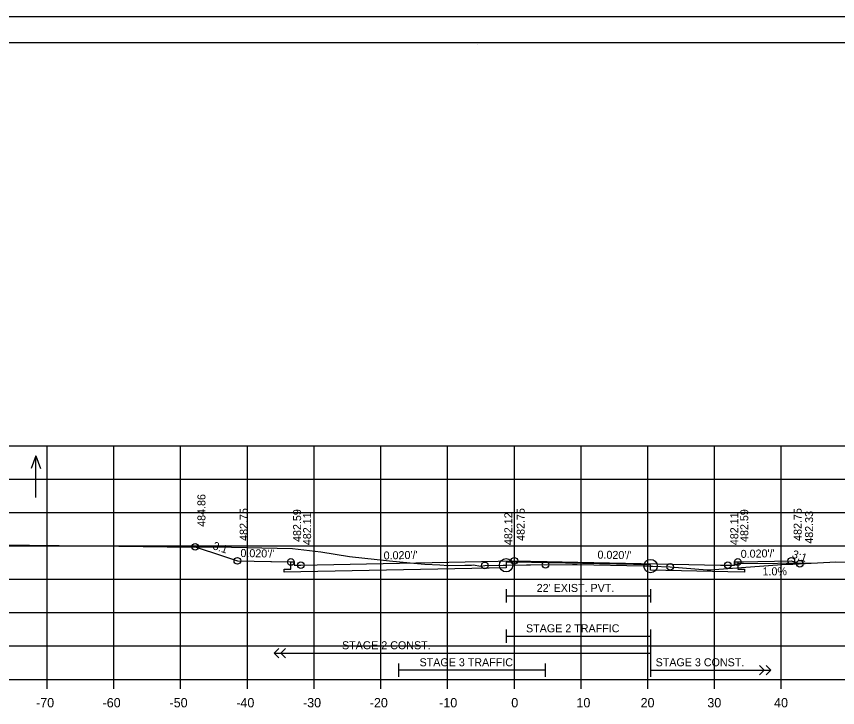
# Model space of a CAD drawing. Extents: x 1371057 to 1372761, y 380005 to 390517.
# Drawn here: x 1371486.3 to 1371609.3, y 380968.2 to 381071.8 of the extents above; entities that cross this region are included whole.
import ezdxf

# ---------------------------------------------------------------- set-up
doc = ezdxf.new("R2010")
doc.units = 0
for name, color, linetype in [('R_Alt Surface', 7, 'Continuous'), ('R_Axis', 7, 'Continuous'), ('R_Axis Annot', 7, 'Continuous'), ('R_Border', 7, 'Continuous'), ('R_Drive', 7, 'Continuous'), ('R_Exist Surface', 7, 'Continuous'), ('R_Fin Surface', 7, 'Continuous'), ('R_Grid', 7, 'Continuous'), ('R_No Plot', 7, 'Continuous'), ('R_Striping', 7, 'Continuous'), ('R_Water', 7, 'Continuous'), ('R_Water Annot', 7, 'Continuous'), ('R_Xsect Elev', 7, 'Continuous'), ('R_Xsect Slope', 7, 'Continuous')]:
    doc.layers.add(name, color=color, linetype=linetype)

msp = doc.modelspace()

# ---------------------------------------------------------------- linework, layer by layer
at = {"layer": 'R_Alt Surface'}
for points in [[(1371594.37, 380990), (1371594.37, 380988.92), (1371595.37, 380988.9), (1371595.37, 380988.47), (1371592.87, 380988.52), (1371581.28, 380988.75), (1371581.28, 380989.58), (1371560.87, 380989.99), (1371559.64, 380989.97), (1371559.64, 380989.14), (1371528.87, 380988.52), (1371526.37, 380988.47), (1371526.37, 380988.9), (1371527.37, 380988.92), (1371527.37, 380990)], [(1371594.37, 380990), (1371594.37, 380988.92), (1371595.37, 380988.9), (1371595.37, 380988.47), (1371592.87, 380988.52), (1371581.28, 380988.75), (1371581.28, 380989.58), (1371560.87, 380989.99), (1371559.64, 380989.97), (1371559.64, 380989.14), (1371528.87, 380988.52), (1371526.37, 380988.47), (1371526.37, 380988.9), (1371527.37, 380988.92), (1371527.37, 380990)], [(1371559.64, 380985.91), (1371559.64, 380983.91)], [(1371581.28, 380985.91), (1371581.28, 380983.91)], [(1371559.64, 380984.91), (1371581.28, 380984.91)]]:
    msp.add_lwpolyline(points, dxfattribs=at)
at = {"layer": 'R_Axis'}
for p, q in [((1371410.87, 380972.41), (1371710.87, 380972.41)), ((1371490.87, 380971.01), (1371490.87, 380972.41)), ((1371500.87, 380971.01), (1371500.87, 380972.41)), ((1371510.87, 380971.01), (1371510.87, 380972.41)), ((1371520.87, 380971.01), (1371520.87, 380972.41)), ((1371530.87, 380971.01), (1371530.87, 380972.41)), ((1371540.87, 380971.01), (1371540.87, 380972.41)), ((1371550.87, 380971.01), (1371550.87, 380972.41)), ((1371560.87, 380971.01), (1371560.87, 380972.41)), ((1371570.87, 380971.01), (1371570.87, 380972.41)), ((1371580.87, 380971.01), (1371580.87, 380972.41)), ((1371590.87, 380971.01), (1371590.87, 380972.41)), ((1371600.87, 380971.01), (1371600.87, 380972.41))]:
    msp.add_line(p, q, dxfattribs=at)
at = {"layer": 'R_Border'}
for p, q in [((1371402.87, 381067.87), (1371719.05, 381067.87)), ((1371555.39, 381067.61), (1371555.39, 381067.61)), ((1371555.39, 381067.61), (1371555.39, 381067.61))]:
    msp.add_line(p, q, dxfattribs=at)
at = {"layer": 'R_Drive'}
for p, q in [((1371593.87, 380989.5), (1371594.37, 380989.75)), ((1371594.37, 380989.75), (1371606.27, 380989.87))]:
    msp.add_line(p, q, dxfattribs=at)
at = {"layer": 'R_Exist Surface'}
msp.add_lwpolyline([(1371477.51, 380992.64), (1371488.23, 380992.51), (1371501.63, 380992.35), (1371508.83, 380992.29), (1371516.2, 380992.25), (1371527.65, 380992), (1371531.89, 380991.51), (1371536.15, 380990.8), (1371542.19, 380990.18), (1371545.28, 380989.87), (1371547.46, 380989.66), (1371549.73, 380989.56), (1371550.96, 380989.47), (1371553.44, 380989.52), (1371554.44, 380989.53), (1371554.76, 380989.55), (1371555.8, 380989.37), (1371556.46, 380989.49), (1371559.19, 380989.51), (1371559.64, 380989.51), (1371562.71, 380989.56), (1371563.29, 380989.57), (1371569.6, 380989.63), (1371570.08, 380989.64), (1371570.26, 380989.63), (1371570.28, 380989.63), (1371570.28, 380989.63), (1371580.22, 380989.42), (1371581.08, 380989.41), (1371581.09, 380989.41), (1371581.28, 380989.39), (1371581.59, 380989.38), (1371584.23, 380989.26), (1371589.76, 380988.82), (1371589.98, 380988.8), (1371590.33, 380988.84), (1371590.84, 380988.88), (1371600.93, 380989.64), (1371601.61, 380989.66), (1371602.59, 380989.68), (1371609.04, 380990.01), (1371611.43, 380989.97)], dxfattribs=at)
at = {"layer": 'R_Fin Surface'}
msp.add_lwpolyline([(1371513.04, 380992.27), (1371517.13, 380990.91), (1371519.37, 380990.16), (1371524.37, 380990.06), (1371524.51, 380990.06), (1371527.37, 380990), (1371527.77, 380990), (1371527.87, 380990), (1371527.88, 380989.5), (1371528.47, 380989.51), (1371528.87, 380989.52), (1371528.88, 380989.52), (1371560.87, 380990.16), (1371591.74, 380989.54), (1371592.87, 380989.52), (1371593.87, 380989.5), (1371593.87, 380989.73), (1371593.87, 380990), (1371594.2, 380990), (1371594.37, 380990), (1371595.21, 380990.02), (1371597.37, 380990.06), (1371597.37, 380990.06), (1371602.37, 380990.16), (1371602.84, 380990.01), (1371603.64, 380989.74)], dxfattribs=at)
at = {"layer": 'R_Grid'}
for p, q in [((1371410.87, 381007.41), (1371710.87, 381007.41)), ((1371490.87, 380972.41), (1371490.87, 381007.41)), ((1371500.87, 380972.41), (1371500.87, 381007.41)), ((1371510.87, 380972.41), (1371510.87, 381007.41)), ((1371520.87, 380972.41), (1371520.87, 381007.41)), ((1371530.87, 380972.41), (1371530.87, 381007.41)), ((1371540.87, 380972.41), (1371540.87, 381007.41)), ((1371550.87, 380972.41), (1371550.87, 381007.41)), ((1371560.87, 380972.41), (1371560.87, 381007.41)), ((1371570.87, 380972.41), (1371570.87, 381007.41)), ((1371580.87, 380972.41), (1371580.87, 381007.41)), ((1371590.87, 380972.41), (1371590.87, 381007.41)), ((1371600.87, 380972.41), (1371600.87, 381007.41)), ((1371410.87, 381002.41), (1371710.87, 381002.41)), ((1371410.87, 380997.41), (1371710.87, 380997.41)), ((1371410.87, 380992.41), (1371710.87, 380992.41)), ((1371410.87, 380987.41), (1371710.87, 380987.41)), ((1371410.87, 380982.41), (1371710.87, 380982.41)), ((1371410.87, 380977.41), (1371710.87, 380977.41)), ((1371410.87, 380972.41), (1371710.87, 380972.41))]:
    msp.add_line(p, q, dxfattribs=at)
at = {"layer": 'R_No Plot'}
msp.add_line((1371390.47, 381071.77), (1371723.8, 381071.77), dxfattribs=at)
for points in [[(1371390.46, 381071.77), (1371723.8, 381071.77), (1371723.8, 380858.43), (1371390.46, 380858.43)], [(1371636.79, 381067.87), (1371656.41, 381067.87), (1371656.41, 381057.99), (1371672.52, 381057.99), (1371695.72, 381057.99), (1371695.84, 381029.83), (1371719.05, 381029.83), (1371719.05, 380862.41), (1371402.87, 380862.41), (1371402.87, 381067.87)]]:
    msp.add_lwpolyline(points, close=True, dxfattribs=at)
for centre, radius in [((1371513.04, 380992.27), 0.5), ((1371519.37, 380990.16), 0.5), ((1371527.37, 380990), 0.5), ((1371559.64, 380989.51), 1), ((1371560.87, 380990.16), 0.5), ((1371594.37, 380990), 0.5), ((1371602.37, 380990.16), 0.5), ((1371528.87, 380989.52), 0.5), ((1371556.46, 380989.49), 0.5), ((1371565.53, 380989.59), 0.5), ((1371581.28, 380989.39), 1), ((1371584.23, 380989.26), 0.5), ((1371592.87, 380989.52), 0.5), ((1371603.64, 380989.74), 0.5)]:
    msp.add_circle(centre, radius, dxfattribs=at)
at = {"layer": 'R_Striping'}
for p, q in [((1371559.64, 380979.86), (1371559.64, 380977.86)), ((1371581.28, 380979.86), (1371581.28, 380972.77)), ((1371559.64, 380978.86), (1371581.28, 380978.86)), ((1371524.87, 380976.32), (1371525.57, 380977.02)), ((1371525.87, 380976.32), (1371526.57, 380977.02)), ((1371524.87, 380976.32), (1371581.28, 380976.32)), ((1371525.57, 380975.61), (1371524.87, 380976.32)), ((1371526.57, 380975.61), (1371525.87, 380976.32)), ((1371543.51, 380974.77), (1371543.51, 380972.77)), ((1371565.51, 380974.77), (1371565.51, 380972.77)), ((1371598.28, 380973.77), (1371597.58, 380974.48)), ((1371599.28, 380973.77), (1371598.58, 380974.48)), ((1371565.51, 380973.77), (1371543.51, 380973.77)), ((1371581.28, 380973.77), (1371599.28, 380973.77)), ((1371581.32, 380973.77), (1371591.32, 380973.77)), ((1371597.58, 380973.07), (1371598.28, 380973.77)), ((1371598.58, 380973.07), (1371599.28, 380973.77))]:
    msp.add_line(p, q, dxfattribs=at)
at = {"layer": 'R_Water Annot'}
for p, q in [((1371489.16, 381005.93), (1371488.46, 381004.01)), ((1371489.16, 380999.64), (1371489.16, 381005.93)), ((1371489.16, 381005.93), (1371489.86, 381004.01))]:
    msp.add_line(p, q, dxfattribs=at)
at = {"layer": 'R_Xsect Elev'}
msp.add_line((1371560.87, 380989.53), (1371560.87, 380999.53), dxfattribs=at)

# ---------------------------------------------------------------- texts
at = {"layer": 'R_Axis Annot'}
for s, p in [('-70', (1371489.21, 380968.21)), ('-60', (1371499.18, 380968.21)), ('-50', (1371509.21, 380968.21)), ('-40', (1371519.21, 380968.21)), ('-30', (1371529.21, 380968.21)), ('-20', (1371539.21, 380968.21)), ('-10', (1371549.61, 380968.21)), ('0', (1371560.41, 380968.21)), ('10', (1371570.18, 380968.21)), ('20', (1371579.79, 380968.21)), ('30', (1371589.79, 380968.21)), ('40', (1371599.79, 380968.21))]:
    msp.add_text(s, height=1.4, dxfattribs=at).set_placement(p)
at = {"layer": 'R_Striping'}
for s, p in [('STAGE 2 TRAFFIC', (1371562.62, 380979.46)), ('STAGE 2 CONST.', (1371535.05, 380976.92)), ('STAGE 3 TRAFFIC', (1371546.67, 380974.37)), ('STAGE 3 CONST.', (1371582.04, 380974.37))]:
    msp.add_text(s, height=1.2, dxfattribs=at).set_placement(p)
at = {"layer": 'R_Water'}
msp.add_text("22' EXIST. PVT.", height=1.2, dxfattribs=at).set_placement((1371564.22, 380985.51))
at = {"layer": 'R_Xsect Elev'}
for s, rotation, p in [('484.86', 90, (1371514.59, 380995.27)), ('482.75', 90, (1371520.92, 380993.16)), ('482.75', 90, (1371562.42, 380993.16)), ('482.75', 90, (1371603.92, 380993.16)), ('482.59', 90, (1371528.92, 380993)), ('482.11', 90, (1371530.42, 380992.52)), ('482.12', 90, (1371560.57, 380992.53)), ('482.11', 90, (1371594.42, 380992.52)), ('482.59', 90, (1371595.92, 380993)), ('482.33', 90, (1371605.63, 380992.74)), ('1.0%', 0.5729, (1371598.06, 380987.98))]:
    msp.add_text(s, height=1.2, rotation=rotation, dxfattribs=at).set_placement(p)
at = {"layer": 'R_Xsect Slope'}
for s, rotation, p in [('3:1', 341.5616, (1371515.58, 380991.95)), ("0.020'/'", 358.8542, (1371519.82, 380990.75)), ("0.020'/'", 1.1457, (1371541.3, 380990.37)), ("0.020'/'", 358.8542, (1371573.32, 380990.51)), ("0.020'/'", 1.1457, (1371594.8, 380990.61)), ('3:1', 341.5952, (1371602.38, 380990.69))]:
    msp.add_text(s, height=1.2, rotation=rotation, dxfattribs=at).set_placement(p)

doc.saveas('drawing.dxf')
